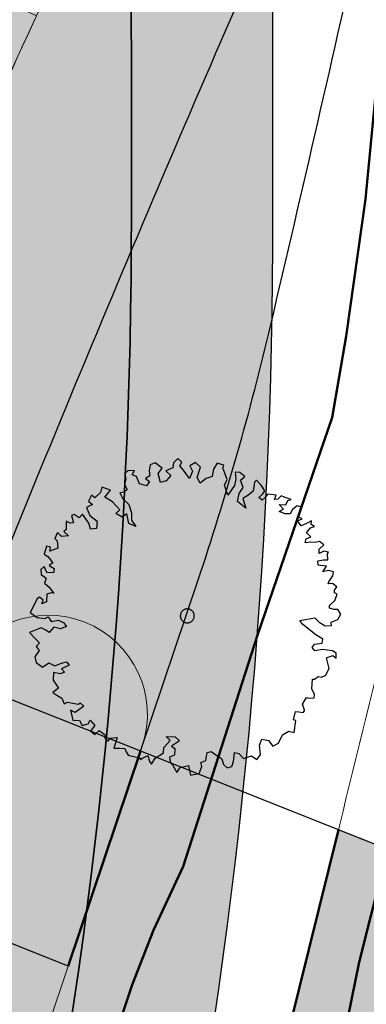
# Model space of a CAD drawing. Header units: metres. Extents: x -5203299 to 2078834, y 245743 to 5816291.
# Tile 992 of 1056: x 366599.59 to 366605.71, y 5814037.02 to 5814054.4. Entities that reach past the tile are written whole.
import ezdxf

# ---------------------------------------------------------------- set-up
doc = ezdxf.new("R2010")
doc.units = ezdxf.units.M
doc.header["$LTSCALE"] = 0.5
for name, color, linetype, lineweight in [('30 -39 Baustelle- Fläche', 7, 'Continuous', 15), ('99.04_Ausf Ketziner Str-S-Achse-Berechnungen', 7, 'Continuous', 20), ('99.04_Ausf Ketziner Str-S-Borde-Kantenstein', 7, 'Continuous', 25), ('99.04_Erschließung_VP-S-Borde-Kantenstein', 7, 'Continuous', 25), ('AutoTurn-Lastzug mit Sattelzug', 7, 'Continuous', 9), ('Keine', 7, 'Continuous', 9)]:
    doc.layers.add(name, color=color, linetype=linetype, lineweight=lineweight)
for name, color, linetype, lineweight, true_color in [('99.04_Ausf Ketziner Str-E-EZF-NA 0.25', 7, 'Continuous', 25, 0x729900), ('99.04_Ausf Ketziner Str-S-Borde-Rundbord', 3, 'Continuous', 50, 0x00ff00), ('99.04_Ausf Ketziner Str-S-Markierung-Hilfslinien', 6, 'Continuous', 25, 0xff00ff), ('99.04_Ausf Ketziner Str-S_Hilfslinien', 6, 'Continuous', 25, 0xff00ff), ('99.04_Erschließung_VP-S-Farben-Gehweg-Betonsteinpflaster', 7, 'Continuous', 25, 0xffd6a8), ('99.04_Erschließung_VP-S-Farben-Mulde', 7, 'Continuous', 25, 0xa8ffff), ('S-Baum', 7, 'Continuous', 25, 0x4c994c)]:
    doc.layers.add(name, color=color, linetype=linetype, lineweight=lineweight, true_color=true_color)

# ---------------------------------------------------------------- blocks, each defined once
blk = doc.blocks.new('Gruppe-393')
at = {"layer": 'S-Baum', "flags": 128}
blk.add_lwpolyline([(12.4, -161.724), (12.332, -161.721), (12.254, -161.699), (12.255, -161.651), (12.346, -161.566), (12.389, -161.452), (12.342, -161.43), (12.344, -161.382), (12.382, -161.324), (12.308, -161.262), (12.228, -161.271), (12.241, -161.232), (12.313, -161.127), (12.323, -161.059), (12.236, -161.036), (12.139, -161.061), (12.199, -160.956), (12.056, -160.943), (12.047, -160.863), (12.147, -160.847), (12.223, -160.849), (12.218, -160.741), (12.239, -160.714), (12.152, -160.691), (12.071, -160.737), (12.074, -160.66), (12.155, -160.584), (12.078, -160.522), (11.999, -160.539), (11.922, -160.536), (11.823, -160.544), (11.845, -160.474), (11.925, -160.44), (11.849, -160.367), (11.919, -160.282), (11.988, -160.256), (11.933, -160.225), (11.935, -160.158), (11.846, -160.203), (11.756, -160.248), (11.689, -160.158), (11.769, -160.121), (11.702, -160.09), (11.745, -160.004), (11.768, -159.917), (11.681, -159.894), (11.599, -159.959), (11.557, -160.037), (11.469, -160.034), (11.363, -159.991), (11.444, -159.954), (11.367, -159.872), (11.486, -159.876), (11.517, -159.801), (11.577, -159.783), (11.471, -159.749), (11.401, -159.718), (11.342, -159.775), (11.283, -159.782), (11.314, -159.706), (11.218, -159.692), (11.158, -159.69), (11.117, -159.748), (11.067, -159.794), (11.009, -159.744), (11.071, -159.687), (11.112, -159.629), (11.048, -159.531), (10.963, -159.44), (10.931, -159.478), (10.906, -159.633), (10.815, -159.709), (10.726, -159.763), (10.779, -159.932), (10.628, -159.819), (10.661, -159.673), (10.732, -159.568), (10.68, -159.439), (10.759, -159.374), (10.673, -159.303), (10.586, -159.3), (10.602, -159.416), (10.578, -159.534), (10.456, -159.706), (10.403, -159.528), (10.445, -159.431), (10.373, -159.225), (10.386, -159.177), (10.268, -159.142), (10.208, -159.247), (10.184, -159.374), (10.075, -159.41), (9.973, -159.494), (9.917, -159.393), (9.975, -159.211), (9.89, -159.129), (9.789, -159.185), (9.833, -159.283), (9.781, -159.408), (9.679, -159.261), (9.613, -159.188), (9.644, -159.121), (9.578, -159.059), (9.499, -159.136), (9.485, -159.223), (9.367, -159.278), (9.452, -159.36), (9.369, -159.454), (9.272, -159.479), (9.23, -159.325), (9.226, -159.322), (9.3, -159.228), (9.176, -159.136), (9.087, -159.17), (9.072, -159.277), (9.081, -159.365), (9.008, -159.413), (9.077, -159.464), (9.024, -159.541), (8.9, -159.506), (8.845, -159.377), (8.767, -159.346), (8.809, -159.268), (8.693, -159.275), (8.641, -159.322), (8.657, -159.421), (8.634, -159.508), (8.682, -159.606), (8.629, -159.652), (8.553, -159.661), (8.606, -159.77), (8.71, -159.87), (8.756, -160.019), (8.76, -160.146), (8.835, -160.256), (8.71, -160.204), (8.676, -160.036), (8.595, -160.092), (8.481, -160.029), (8.551, -159.964), (8.42, -159.823), (8.287, -159.74), (8.387, -159.616), (8.233, -159.562), (8.21, -159.658), (8.108, -159.753), (8.053, -159.703), (7.999, -159.809), (8.067, -159.868), (7.966, -159.924), (8.021, -160.062), (8.153, -160.165), (8.141, -160.292), (8.033, -160.308), (8.005, -160.2), (7.895, -160.038), (7.833, -160.106), (7.747, -160.044), (7.698, -160.062), (7.734, -160.191), (7.674, -160.197), (7.607, -160.166), (7.605, -160.234), (7.602, -160.313), (7.561, -160.349), (7.647, -160.42), (7.519, -160.435), (7.453, -160.365), (7.402, -160.471), (7.448, -160.512), (7.455, -160.639), (7.315, -160.694), (7.328, -160.624), (7.258, -160.604), (7.217, -160.747), (7.283, -160.789), (7.367, -160.9), (7.306, -160.946), (7.392, -160.999), (7.381, -161.075), (7.262, -161.071), (7.218, -160.962), (7.157, -161.02), (7.165, -161.108), (7.251, -161.17), (7.219, -161.257), (7.305, -161.327), (7.389, -161.438), (7.361, -161.425), (7.261, -161.453), (7.256, -161.589), (7.176, -161.626), (7.198, -161.559), (7.131, -161.508), (7.091, -161.535), (6.967, -161.774), (7.091, -161.866), (7.226, -161.882), (7.287, -161.853), (7.341, -161.934), (7.46, -161.91), (7.555, -161.95), (7.612, -162.022), (7.503, -162.067), (7.388, -162.035), (7.306, -162.128), (7.248, -162.087), (7.161, -162.044), (6.955, -162.128), (7.048, -162.227), (7.133, -162.309), (7.074, -162.375), (7.128, -162.445), (7.048, -162.558), (7.073, -162.658), (7.186, -162.741), (7.296, -162.665), (7.402, -162.717), (7.522, -162.673), (7.611, -162.648), (7.657, -162.706), (7.519, -162.769), (7.576, -162.83), (7.505, -162.859), (7.381, -162.835), (7.376, -162.971), (7.468, -163.11), (7.369, -163.186), (7.455, -163.248), (7.53, -163.287), (7.566, -163.387), (7.626, -163.361), (7.753, -163.382), (7.82, -163.396), (7.85, -163.369), (7.915, -163.428), (7.764, -163.541), (7.678, -163.499), (7.723, -163.676), (7.839, -163.68), (7.884, -163.769), (7.992, -163.744), (8.026, -163.677), (8.111, -163.768), (8.039, -163.862), (8.039, -163.873), (8.113, -163.932), (8.184, -163.858), (8.3, -163.939), (8.287, -163.997), (8.344, -164.048), (8.375, -163.992), (8.502, -163.985), (8.448, -164.17), (8.544, -164.173), (8.643, -164.176), (8.661, -164.234), (8.698, -164.294), (8.746, -164.307), (8.901, -164.341), (8.919, -164.37), (8.94, -164.351), (9.049, -164.298), (9.074, -164.406), (9.112, -164.455), (9.175, -164.35), (9.325, -164.256), (9.328, -164.16), (9.44, -164.037), (9.372, -163.966), (9.53, -163.972), (9.604, -164.042), (9.465, -164.136), (9.523, -164.175), (9.519, -164.294), (9.43, -164.33), (9.444, -164.427), (9.482, -164.468), (9.557, -164.598), (9.619, -164.512), (9.765, -164.478), (9.799, -164.646), (9.955, -164.62), (9.999, -164.494), (9.982, -164.426), (10.071, -164.389), (10.095, -164.246), (10.164, -164.228), (10.222, -164.27), (10.355, -164.362), (10.382, -164.459), (10.448, -164.521), (10.529, -164.492), (10.56, -164.406), (10.574, -164.25), (10.652, -164.264), (10.737, -164.355), (10.874, -164.309), (10.971, -164.371), (11.034, -164.286), (11.02, -164.118), (11.06, -164.012), (11.178, -164.036), (11.251, -164.138), (11.352, -164.082), (11.425, -163.937), (11.534, -163.873), (11.633, -163.896), (11.66, -163.682), (11.621, -163.672), (11.654, -163.526), (11.713, -163.528), (11.789, -163.539), (11.81, -163.512), (11.81, -163.503), (11.777, -163.394), (11.849, -163.278), (11.885, -163.291), (11.985, -163.283), (11.987, -163.223), (11.942, -163.126), (11.956, -162.951), (11.987, -162.952), (12.057, -162.906), (12.105, -162.916), (12.185, -162.891), (12.246, -162.765), (12.204, -162.577), (12.313, -162.533), (12.371, -162.583), (12.374, -162.495), (12.307, -162.453), (12.13, -162.427), (11.993, -162.454), (11.947, -162.393), (11.989, -162.335), (12.125, -162.32), (12.136, -162.244), (12.014, -162.172), (11.785, -161.986), (11.728, -161.916), (11.993, -161.868), (12.07, -161.947), (12.175, -162.01), (12.291, -162.003), (12.285, -161.946), (12.285, -161.946), (12.402, -161.902), (12.454, -161.805)], close=True, dxfattribs=at)
at = {"layer": 'S-Baum'}
blk.add_rational_spline([(9.711, -161.955), (9.473, -161.891), (9.537, -161.653), (9.775, -161.717), (10.013, -161.781), (9.949, -162.018), (9.711, -161.955)], [1, 0.333333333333, 0.333333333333, 1, 0.333333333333, 0.333333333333, 1], degree=3, knots=[0, 0, 0, 0, 0.5, 0.5, 0.5, 1, 1, 1, 1], dxfattribs=at)
blk = doc.blocks.new('_23-07-06_Massenplan_TB_Weiterführende Schule (3D)')
at = {"layer": '99.04_Ausf Ketziner Str-E-EZF-NA 0.25', "linetype": 'Continuous', "lineweight": 0, "true_color": 0xdfff80}
h = blk.add_hatch(color=61, dxfattribs=at)
edge = h.paths.add_edge_path()
edge.add_line((0.386, -165.132), (2.171, -161.537))
edge.add_line((2.171, -161.537), (2.171, -161.537))
edge.add_arc((-320.367, -1.436), 360.088, 333.60114, 335.41614)
edge.add_line((7.08, -151.241), (7.08, -151.241))
edge.add_line((7.08, -151.241), (6.626, -151.034))
edge.add_line((6.626, -151.034), (4.39, -155.832))
edge.add_arc((-4.642, -151.539), 10, 305.8404, 334.5751, ccw=False)
edge.add_line((1.213, -159.645), (1.214, -159.645))
edge.add_line((1.214, -159.645), (-0.135, -160.619))
edge.add_line((-0.135, -160.619), (-4.974, -164.114))
edge.add_line((-4.974, -164.114), (-4.974, -164.114))
edge.add_arc((-4.496, -176.104), 12, 68.2954, 92.2831, ccw=False)
edge.add_line((-0.058, -164.955), (-0.058, -164.955))
edge.add_line((-0.058, -164.955), (0.386, -165.132))
h = blk.add_hatch(color=61, dxfattribs=at)
edge = h.paths.add_edge_path()
edge.add_line((15.77, -171.898), (15.769, -166.95))
edge.add_line((15.769, -166.95), (12.411, -165.613))
edge.add_line((12.411, -165.613), (11.442, -169.533))
edge.add_line((11.442, -169.533), (13.363, -170.297))
edge.add_line((13.363, -170.297), (13.363, -170.297))
edge.add_arc((10.775, -176.801), 7, 44.4634, 68.2954, ccw=False)
edge.add_line((15.77, -171.898), (15.77, -171.898))
at = {"layer": '99.04_Erschließung_VP-S-Farben-Gehweg-Betonsteinpflaster', "linetype": 'Continuous', "lineweight": 0, "true_color": 0xffd6a8}
h = blk.add_hatch(color=41, dxfattribs=at)
edge = h.paths.add_edge_path()
edge.add_line((8.722, -114.757), (6.222, -114.76))
edge.add_line((6.222, -114.76), (6.256, -154.778))
edge.add_line((6.256, -154.778), (6.256, -154.778))
edge.add_arc((-85.579, -154.839), 91.835, -21.55019, 0.03801, ccw=False)
edge.add_line((-0.164, -188.572), (-0.164, -188.572))
edge.add_line((-0.164, -188.572), (-3.766, -197.688))
edge.add_arc((-5.242, -187.798), 10, 278.4898, 310.6915)
edge.add_line((1.278, -195.38), (0.029, -194.887))
edge.add_line((0.029, -194.887), (2.162, -189.49))
edge.add_arc((-85.494, -154.855), 94.25, 338.43971, 360.04811)
edge.add_line((8.756, -154.776), (8.722, -114.757))
h = blk.add_hatch(color=41, dxfattribs=at)
edge = h.paths.add_edge_path()
edge.add_line((8.725, -117.461), (6.225, -117.464))
edge.add_line((6.225, -117.464), (6.256, -154.778))
edge.add_line((6.256, -154.778), (6.256, -154.778))
edge.add_arc((-85.579, -154.839), 91.835, -21.55019, 0.03801, ccw=False)
edge.add_line((-0.164, -188.572), (-0.164, -188.572))
edge.add_line((-0.164, -188.572), (-3.766, -197.688))
edge.add_arc((-5.242, -187.798), 10, 278.4898, 310.6915)
edge.add_line((1.278, -195.38), (0.029, -194.887))
edge.add_line((0.029, -194.887), (2.162, -189.49))
edge.add_arc((-85.494, -154.855), 94.25, 338.43971, 360.04811)
edge.add_line((8.756, -154.776), (8.725, -117.461))
h = blk.add_hatch(color=41, dxfattribs=at)
edge = h.paths.add_edge_path()
edge.add_line((21.225, -117.451), (17.725, -117.454))
edge.add_line((17.725, -117.454), (17.756, -154.769))
edge.add_line((17.756, -154.769), (17.756, -154.769))
edge.add_arc((-85.494, -154.855), 103.25, -21.56029, 0.04811, ccw=False)
edge.add_line((10.532, -192.798), (10.532, -192.798))
edge.add_line((10.532, -192.798), (10.044, -194.059))
edge.add_line((10.044, -194.059), (10.044, -194.059))
edge.add_arc((19.196, -198.148), 10.024, 155.9248, 248.2984)
edge.add_line((15.489, -207.461), (15.489, -207.461))
edge.add_line((15.489, -207.461), (19.374, -209.264))
edge.add_line((19.374, -209.264), (20.859, -206.094))
edge.add_line((20.859, -206.094), (16.859, -204.239))
edge.add_arc((19.204, -198.14), 6.534, 156.0236, 248.9694, ccw=False)
edge.add_line((13.234, -195.485), (13.787, -194.084))
edge.add_line((13.787, -194.084), (13.787, -194.084))
edge.add_arc((-85.494, -154.855), 106.75, 338.43971, 360.04811)
edge.add_line((21.256, -154.766), (21.256, -154.766))
edge.add_line((21.256, -154.766), (21.225, -117.451))
h = blk.add_hatch(color=41, dxfattribs=at)
edge = h.paths.add_edge_path()
edge.add_line((21.225, -117.451), (17.725, -117.454))
edge.add_line((17.725, -117.454), (17.756, -154.769))
edge.add_arc((-85.494, -154.855), 103.25, -21.56029, 0.04811, ccw=False)
edge.add_line((10.532, -192.798), (10.044, -194.059))
edge.add_line((10.044, -194.059), (10.044, -194.059))
edge.add_arc((19.196, -198.148), 10.024, 155.9248, 248.2984)
edge.add_line((15.489, -207.461), (15.489, -207.461))
edge.add_line((15.489, -207.461), (19.374, -209.264))
edge.add_line((19.374, -209.264), (20.859, -206.094))
edge.add_line((20.859, -206.094), (16.859, -204.239))
edge.add_arc((19.204, -198.14), 6.534, 156.0236, 248.9694, ccw=False)
edge.add_line((13.234, -195.485), (13.787, -194.084))
edge.add_line((13.787, -194.084), (13.787, -194.084))
edge.add_arc((-85.494, -154.855), 106.75, 338.43971, 360.04811)
edge.add_line((21.256, -154.766), (21.256, -154.766))
edge.add_line((21.256, -154.766), (21.225, -117.451))
at = {"layer": '99.04_Erschließung_VP-S-Farben-Mulde', "linetype": 'Continuous', "lineweight": 0, "true_color": 0xa8ffff}
h = blk.add_hatch(color=131, dxfattribs=at)
edge = h.paths.add_edge_path()
edge.add_line((11.225, -117.459), (8.725, -117.461))
edge.add_line((8.725, -117.461), (8.756, -154.776))
edge.add_arc((-85.494, -154.855), 94.25, -21.56029, 0.04811, ccw=False)
edge.add_line((2.162, -189.49), (0.029, -194.887))
edge.add_line((0.029, -194.887), (1.278, -195.38))
edge.add_arc((-5.242, -187.798), 10, 310.6914, 337.6826)
edge.add_line((4.009, -191.595), (4.487, -190.409))
edge.add_line((4.487, -190.409), (4.487, -190.409))
edge.add_arc((-85.494, -154.855), 96.75, 338.43971, 360.04811)
edge.add_line((11.256, -154.774), (11.256, -154.774))
edge.add_line((11.256, -154.774), (11.225, -117.459))
h = blk.add_hatch(color=131, dxfattribs=at)
edge = h.paths.add_edge_path()
edge.add_line((11.225, -117.459), (8.725, -117.461))
edge.add_line((8.725, -117.461), (8.756, -154.776))
edge.add_arc((-85.494, -154.855), 94.25, -21.56029, 0.04811, ccw=False)
edge.add_line((2.162, -189.49), (0.029, -194.887))
edge.add_line((0.029, -194.887), (1.278, -195.38))
edge.add_arc((-5.242, -187.798), 10, 310.6914, 337.6826)
edge.add_line((4.009, -191.595), (4.487, -190.409))
edge.add_arc((-85.494, -154.855), 96.75, 338.43971, 360.04811)
edge.add_line((11.256, -154.774), (11.225, -117.459))
at = {"layer": '99.04_Ausf Ketziner Str-E-EZF-NA 0.25', "lineweight": 5, "flags": 128}
for points in [[(0.386, -165.132), (2.171, -161.537, 0.00792), (7.08, -151.241), (6.626, -151.034), (4.39, -155.832, -0.12604), (1.213, -159.645), (1.214, -159.645), (-0.135, -160.619), (-4.974, -164.114, -0.10505), (-0.058, -164.955)], [(15.77, -171.898), (15.769, -166.95), (12.411, -165.613), (11.442, -169.533), (13.363, -170.297, -0.104363)]]:
    blk.add_lwpolyline(points, format="xyb", close=True, dxfattribs=at)
at = {"layer": '99.04_Ausf Ketziner Str-S-Achse-Berechnungen', "linetype": 'Continuous', "flags": 128}
for points in [[(11.239, -134.774, -0.10553), (8.324, -148.487), (8.324, -148.487, -0.010343), (2.214, -161.452), (2.214, -161.452), (-0.071, -166.051, -0.212434), (-7.589, -172.27), (-7.589, -172.27)], [(14.489, -134.771, -0.104708), (11.464, -149.115), (11.464, -149.115, 0.009414), (5.663, -162.927), (5.663, -162.927)], [(12.473, -180.729, -0.187811), (11.166, -170.654), (12.434, -165.52, 0.00541), (16.03, -150.259, 0.055414), (17.739, -134.768)], [(3.701, -172.586), (5.327, -173.234, 0.430143), (5.986, -172.928), (8.947, -164.132, 0.39846), (7.936, -161.948), (7.936, -161.948, 0.39846), (5.7, -162.84), (5.7, -162.84), (1.807, -171.265, 0.430148), (2.076, -171.939), (3.702, -172.586)]]:
    blk.add_lwpolyline(points, format="xyb", dxfattribs=at)
at = {"layer": '99.04_Ausf Ketziner Str-S-Borde-Kantenstein'}
for p, q in [((15.769, -166.95), (12.411, -165.613)), ((7.639, -168.019), (3.98, -166.562))]:
    blk.add_line(p, q, dxfattribs=at)
at = {"layer": '99.04_Ausf Ketziner Str-S-Borde-Kantenstein', "flags": 128}
blk.add_lwpolyline([(8.739, -134.702), (8.739, -134.702, -0.018476), (-1.532, -157.744), (-1.532, -157.744)], format="xyb", dxfattribs=at)
at = {"layer": '99.04_Ausf Ketziner Str-S-Borde-Rundbord'}
for p, q in [((7.639, -168.019), (8.917, -164.222)), ((11.442, -169.533), (12.411, -165.613))]:
    blk.add_line(p, q, dxfattribs=at)
at = {"layer": '99.04_Ausf Ketziner Str-S-Markierung-Hilfslinien', "flags": 128}
for points in [[(14.489, -134.771, -0.104708), (11.464, -149.115), (11.464, -149.115, 0.009414), (5.663, -162.927), (5.663, -162.927)], [(8.917, -164.222), (9.929, -161.218, 0.023496), (11.216, -156.701), (11.216, -156.701, 0.002544), (12.859, -149.548), (12.859, -149.548, 0.055414), (14.489, -134.771)]]:
    blk.add_lwpolyline(points, format="xyb", dxfattribs=at)
at = {"layer": '99.04_Ausf Ketziner Str-S_Hilfslinien'}
blk.add_line((15.769, -166.95), (-0.135, -160.619), dxfattribs=at)
at = {"layer": '99.04_Erschließung_VP-S-Borde-Kantenstein', "linetype": 'Continuous', "lineweight": 9, "flags": 128}
blk.add_lwpolyline([(8.725, -117.461), (8.756, -154.776), (8.756, -154.776, -0.094565), (2.162, -189.49), (2.162, -189.49), (0.029, -194.887)], format="xyb", dxfattribs=at)
at = {"layer": '99.04_Erschließung_VP-S-Farben-Gehweg-Betonsteinpflaster', "flags": 128}
for points in [[(8.722, -114.757), (6.222, -114.76), (6.256, -154.778), (6.256, -154.778, -0.094476), (-0.164, -188.572), (-0.164, -188.572), (-3.766, -197.688, 0.141438), (1.278, -195.38), (0.029, -194.887), (2.162, -189.49, 0.094565), (8.756, -154.776)], [(8.725, -117.461), (6.225, -117.464), (6.256, -154.778), (6.256, -154.778, -0.094476), (-0.164, -188.572), (-0.164, -188.572), (-3.766, -197.688, 0.141438), (1.278, -195.38), (0.029, -194.887), (2.162, -189.49, 0.094565), (8.756, -154.776)], [(21.225, -117.451), (17.725, -117.454), (17.756, -154.769), (17.756, -154.769, -0.094565), (10.532, -192.798), (10.532, -192.798), (10.044, -194.059), (10.044, -194.059, 0.4264), (15.489, -207.461), (15.489, -207.461), (19.374, -209.264), (20.859, -206.094), (16.859, -204.239, -0.429354), (13.234, -195.485), (13.787, -194.084), (13.787, -194.084, 0.094565), (21.256, -154.766), (21.256, -154.766)], [(21.225, -117.451), (17.725, -117.454), (17.756, -154.769, -0.094565), (10.532, -192.798), (10.044, -194.059), (10.044, -194.059, 0.4264), (15.489, -207.461), (15.489, -207.461), (19.374, -209.264), (20.859, -206.094), (16.859, -204.239, -0.429354), (13.234, -195.485), (13.787, -194.084), (13.787, -194.084, 0.094565), (21.256, -154.766), (21.256, -154.766)]]:
    blk.add_lwpolyline(points, format="xyb", close=True, dxfattribs=at)
at = {"layer": '99.04_Erschließung_VP-S-Farben-Mulde', "flags": 128}
for points in [[(11.225, -117.459), (8.725, -117.461), (8.756, -154.776, -0.094565), (2.162, -189.49), (0.029, -194.887), (1.278, -195.38, 0.118319), (4.009, -191.595), (4.487, -190.409), (4.487, -190.409, 0.094565), (11.256, -154.774), (11.256, -154.774)], [(11.225, -117.459), (8.725, -117.461), (8.756, -154.776, -0.094565), (2.162, -189.49), (0.029, -194.887), (1.278, -195.38, 0.118319), (4.009, -191.595), (4.487, -190.409, 0.094565), (11.256, -154.774)]]:
    blk.add_lwpolyline(points, format="xyb", close=True, dxfattribs=at)
at = {"layer": 'S-Baum'}
blk.add_blockref('Gruppe-393', (0, 0), dxfattribs=at)
blk = doc.blocks.new('Gruppe-12286')
at = {"layer": 'AutoTurn-Lastzug mit Sattelzug', "color": 252, "linetype": 'Continuous', "lineweight": 50, "true_color": 0x888888, "flags": 128}
for points in [[(8.639, -179.921), (8.229, -178.851), (8.199, -178.661), (7.759, -177.201), (7.599, -176.681), (7.529, -176.551), (7.509, -175.071), (7.579, -173.761), (7.699, -172.701), (7.929, -171.341), (8.209, -170.161), (8.479, -169.211), (8.769, -168.351), (9.149, -167.381), (9.669, -166.261), (10.979, -162.191), (12.299, -158.331), (12.549, -156.901), (12.889, -154.481), (13.179, -151.471)], [(14.219, -162.221), (12.779, -167.951), (12.239, -170.611), (11.929, -172.501), (11.619, -175.171), (11.509, -177.401), (11.539, -179.221), (11.599, -179.981), (11.949, -181.041), (12.399, -182.661), (12.759, -184.171), (13.119, -186.021)]]:
    blk.add_lwpolyline(points, dxfattribs=at)
blk = doc.blocks.new('_BE Phase 4 (3D)')
at = {"layer": '30 -39 Baustelle- Fläche', "color": 7}
blk.add_blockref('Gruppe-12286', (0, 0), dxfattribs=at)

msp = doc.modelspace()

# ---------------------------------------------------------------- block references
at = {"layer": 'Keine', "color": 1}
msp.add_blockref('_23-07-06_Massenplan_TB_Weiterführende Schule (3D)', (366592.803, 5814205.708), dxfattribs=at)

# ---------------------------------------------------------------- next in the draw order: block references
msp.add_blockref('_BE Phase 4 (3D)', (366592.803, 5814205.708), dxfattribs=at)

doc.saveas('drawing.dxf')
